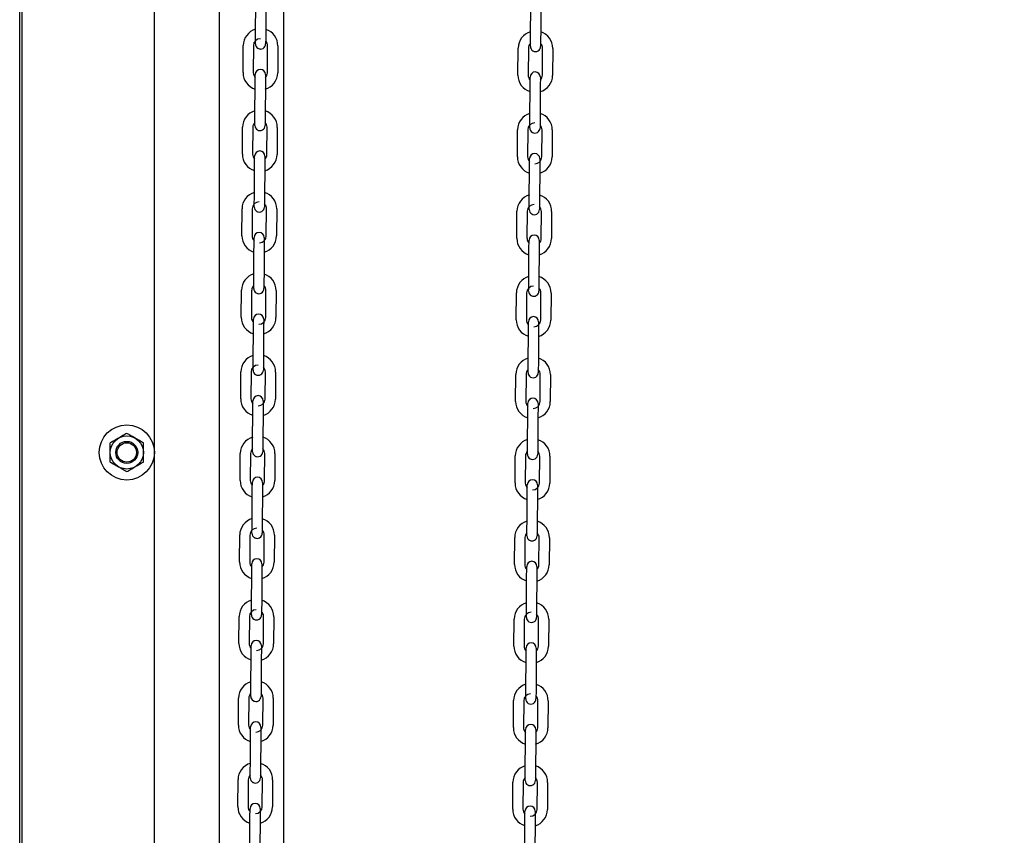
# Model space of a CAD drawing. Header units: inches. Extents: x 170 to 312, y 215 to 248.
# Tile 292 of 656: x 209.906 to 210.667, y 242.638 to 243.268. Entities that reach past the tile are written whole.
import ezdxf

# ---------------------------------------------------------------- set-up
doc = ezdxf.new("R2010")
doc.units = ezdxf.units.IN
doc.header["$LTSCALE"] = 0.25
doc.header["$MEASUREMENT"] = 0
doc.layers.add('ANNOTATIONS', color=1, linetype='Continuous')
doc.layers.add('MOTOR RH', color=7, linetype='Continuous')
doc.styles.add('ARIAL', font='arial.ttf', dxfattribs={"height": 0.09375})
doc.dimstyles.new('STANDARD$0', dxfattribs={"dimtxt": 0.09375, "dimasz": 0.09375, "dimexe": 0.03125, "dimexo": 0.046875, "dimgap": 0.09, "dimtad": 0, "dimtih": 1, "dimtoh": 1, "dimdec": 4, "dimzin": 0, "dimdsep": 46, "dimtxsty": 'ARIAL', "dimcen": 0.09, "dimadec": 0, "dimazin": 0, "dimtfac": 1, "dimtdec": 4, "dimtofl": 0, "dimtmove": 0, "dimatfit": 1, "dimfxl": 1, "dimtolj": 1, "dimtzin": 0, "dimarcsym": 0})

# ---------------------------------------------------------------- blocks, each defined once
blk = doc.blocks.new('*D28')
at = {"layer": 'ANNOTATIONS', "color": 0, "lineweight": -2, "transparency": 16777216}
for p, q in [((209.95299, 244.12505), (211.79896, 244.12505)), ((211.76771, 244.0313), (211.76771, 242.33167)), ((211.76771, 240.19717), (211.76771, 241.89681)), ((211.03718, 240.10342), (211.79896, 240.10342))]:
    blk.add_line(p, q, dxfattribs=at)
at = {"layer": 'ANNOTATIONS', "color": 0, "transparency": 16777216}
for points in [[(211.75208, 244.0313), (211.78333, 244.0313), (211.76771, 244.12505)], [(211.75208, 240.19717), (211.78333, 240.19717), (211.76771, 240.10342)]]:
    blk.add_solid(points, dxfattribs=at)
at = {"layer": 'defpoints', "color": 0, "transparency": 16777216}
for p in [(209.90612, 244.12505), (210.99031, 240.10342), (211.76771, 240.10342)]:
    blk.add_point(p, dxfattribs=at)
at = {"layer": 'ANNOTATIONS', "color": 0, "transparency": 16777216, "insert": (211.76771, 242.11424), "char_height": 0.09375, "attachment_point": 5, "style": 'ARIAL'}
blk.add_mtext('\\A1;OPENING\\PHEIGHT', dxfattribs=at)
blk = doc.blocks.new('*D29')
at = {"layer": 'ANNOTATIONS', "color": 0, "lineweight": -2, "transparency": 16777216}
for p, q in [((209.95299, 244.96103), (212.45395, 244.96103)), ((212.4227, 244.86728), (212.4227, 242.74966)), ((212.4227, 240.19717), (212.4227, 242.3148)), ((211.95753, 240.10342), (212.45395, 240.10342))]:
    blk.add_line(p, q, dxfattribs=at)
at = {"layer": 'ANNOTATIONS', "color": 0, "transparency": 16777216}
for points in [[(212.40707, 244.86728), (212.43832, 244.86728), (212.4227, 244.96103)], [(212.40707, 240.19717), (212.43832, 240.19717), (212.4227, 240.10342)]]:
    blk.add_solid(points, dxfattribs=at)
at = {"layer": 'defpoints', "color": 0, "transparency": 16777216}
for p in [(209.90612, 244.96103), (211.91065, 240.10342), (212.4227, 240.10342)]:
    blk.add_point(p, dxfattribs=at)
at = {"layer": 'ANNOTATIONS', "color": 0, "transparency": 16777216, "insert": (212.4227, 242.53223), "char_height": 0.09375, "attachment_point": 5, "style": 'ARIAL'}
blk.add_mtext('\\A1;TOTAL\\PHEIGHT', dxfattribs=at)

msp = doc.modelspace()

# ---------------------------------------------------------------- linework, layer by layer
at = {"layer": 'MOTOR RH'}
for p, q in [((209.90612, 240.10342), (209.90612, 245.60178)), ((209.90795, 240.1061), (209.90795, 244.91339)), ((210.01014, 240.1061), (210.01014, 244.91339)), ((210.06017, 244.63662), (210.06017, 240.10342)), ((210.1102, 240.1061), (210.1102, 244.29598)), ((210.08827, 243.25826), (210.08842, 243.27913)), ((210.09629, 243.27907), (210.09615, 243.25821)), ((210.30062, 243.25629), (210.30077, 243.27716)), ((210.30864, 243.2771), (210.30849, 243.25624)), ((210.0786, 243.22683), (210.07875, 243.2477)), ((210.08662, 243.24764), (210.08647, 243.22678)), ((210.0975, 243.2267), (210.09764, 243.24757)), ((210.10552, 243.24751), (210.10537, 243.22664)), ((210.29095, 243.22487), (210.2911, 243.24573)), ((210.29897, 243.24568), (210.29882, 243.22481)), ((210.30985, 243.22473), (210.30999, 243.2456)), ((210.31787, 243.24554), (210.31772, 243.22468)), ((210.08783, 243.19526), (210.08797, 243.21613)), ((210.09585, 243.21607), (210.0957, 243.19521)), ((210.30017, 243.1933), (210.30032, 243.21416)), ((210.3082, 243.21411), (210.30805, 243.19324)), ((210.07815, 243.16384), (210.0783, 243.1847)), ((210.08617, 243.18465), (210.08603, 243.16378)), ((210.09705, 243.1637), (210.0972, 243.18457)), ((210.10507, 243.18451), (210.10492, 243.16365)), ((210.2905, 243.16187), (210.29065, 243.18273)), ((210.29852, 243.18268), (210.29838, 243.16181)), ((210.3094, 243.16173), (210.30955, 243.1826)), ((210.31742, 243.18254), (210.31727, 243.16168)), ((210.08738, 243.13227), (210.08753, 243.15313)), ((210.0954, 243.15308), (210.09525, 243.13221)), ((210.29973, 243.1303), (210.29988, 243.15116)), ((210.30775, 243.15111), (210.3076, 243.13024)), ((210.07771, 243.10084), (210.07786, 243.1217)), ((210.08573, 243.12165), (210.08558, 243.10078)), ((210.08731, 243.12302), (210.08731, 243.12304)), ((210.0966, 243.1007), (210.09675, 243.12157)), ((210.10463, 243.12151), (210.10448, 243.10065)), ((210.29006, 243.09887), (210.2902, 243.11974)), ((210.29808, 243.11968), (210.29793, 243.09881)), ((210.30895, 243.09874), (210.3091, 243.1196)), ((210.31698, 243.11955), (210.31683, 243.09868)), ((210.08693, 243.06927), (210.08708, 243.09013)), ((210.09495, 243.09008), (210.09481, 243.06921)), ((210.29928, 243.0673), (210.29943, 243.08817)), ((210.3073, 243.08811), (210.30716, 243.06724)), ((210.07726, 243.03784), (210.07741, 243.0587)), ((210.08528, 243.05865), (210.08513, 243.03778)), ((210.09616, 243.0377), (210.09631, 243.05857)), ((210.10418, 243.05851), (210.10403, 243.03765)), ((210.29922, 243.05805), (210.29922, 243.05807)), ((210.28961, 243.03587), (210.28976, 243.05674)), ((210.29763, 243.05668), (210.29748, 243.03582)), ((210.30851, 243.03574), (210.30866, 243.0566)), ((210.31653, 243.05655), (210.31638, 243.03568)), ((210.08649, 243.00627), (210.08663, 243.02713)), ((210.09451, 243.02708), (210.09436, 243.00621)), ((210.29884, 243.0043), (210.29898, 243.02517)), ((210.30686, 243.02511), (210.30671, 243.00425)), ((210.07681, 242.97484), (210.07696, 242.99571)), ((210.08484, 242.99565), (210.08469, 242.97478)), ((210.09571, 242.97471), (210.09586, 242.99557)), ((210.10373, 242.99552), (210.10359, 242.97465)), ((210.28916, 242.97287), (210.28931, 242.99374)), ((210.29719, 242.99368), (210.29704, 242.97282)), ((210.30806, 242.97274), (210.30821, 242.9936)), ((210.31608, 242.99355), (210.31594, 242.97268)), ((210.08604, 242.94327), (210.08619, 242.96414)), ((210.09406, 242.96408), (210.09391, 242.94321)), ((210.29839, 242.9413), (210.29854, 242.96217)), ((210.30641, 242.96211), (210.30626, 242.94125)), ((210.07637, 242.91184), (210.07652, 242.93271)), ((210.08439, 242.93265), (210.08424, 242.91179)), ((210.09527, 242.91171), (210.09541, 242.93257)), ((210.10329, 242.93252), (210.10314, 242.91165)), ((210.28872, 242.90987), (210.28887, 242.93074)), ((210.29674, 242.93068), (210.29659, 242.90982)), ((210.30762, 242.90974), (210.30776, 242.93061)), ((210.31564, 242.93055), (210.31549, 242.90968)), ((210.08559, 242.88027), (210.08574, 242.90114)), ((210.09362, 242.90108), (210.09347, 242.88022)), ((210.29794, 242.8783), (210.29809, 242.89917)), ((210.30597, 242.89911), (210.30582, 242.87825)), ((210.07592, 242.84884), (210.07607, 242.86971)), ((210.08394, 242.86965), (210.0838, 242.84879)), ((210.09482, 242.84871), (210.09497, 242.86958)), ((210.10284, 242.86952), (210.10269, 242.84865)), ((210.28827, 242.84688), (210.28842, 242.86774)), ((210.29629, 242.86769), (210.29615, 242.84682)), ((210.30717, 242.84674), (210.30732, 242.86761)), ((210.31519, 242.86755), (210.31504, 242.84669)), ((210.08535, 242.845), (210.08536, 242.84739)), ((210.08515, 242.81727), (210.0853, 242.83814)), ((210.09317, 242.83808), (210.09302, 242.81722)), ((210.2975, 242.81531), (210.29765, 242.83617)), ((210.30552, 242.83612), (210.30537, 242.81525)), ((210.07548, 242.78585), (210.07562, 242.80671)), ((210.0835, 242.80666), (210.08335, 242.78579)), ((210.09437, 242.78571), (210.09452, 242.80658)), ((210.1024, 242.80652), (210.10225, 242.78566)), ((210.28783, 242.78388), (210.28797, 242.80474)), ((210.29585, 242.80469), (210.2957, 242.78382)), ((210.30672, 242.78374), (210.30687, 242.80461)), ((210.31475, 242.80455), (210.3146, 242.78369)), ((210.0847, 242.75428), (210.08485, 242.77514)), ((210.09272, 242.77508), (210.09258, 242.75422)), ((210.29705, 242.75231), (210.2972, 242.77317)), ((210.30507, 242.77312), (210.30493, 242.75225)), ((210.07503, 242.72285), (210.07518, 242.74371)), ((210.08305, 242.74366), (210.0829, 242.72279)), ((210.09393, 242.72271), (210.09408, 242.74358)), ((210.10195, 242.74352), (210.1018, 242.72266)), ((210.28738, 242.72088), (210.28753, 242.74174)), ((210.2954, 242.74169), (210.29525, 242.72082)), ((210.29699, 242.74306), (210.29699, 242.74308)), ((210.30628, 242.72075), (210.30643, 242.74161)), ((210.3143, 242.74155), (210.31415, 242.72069)), ((210.08426, 242.69128), (210.0844, 242.71214)), ((210.09228, 242.71209), (210.09213, 242.69122)), ((210.29661, 242.68931), (210.29675, 242.71017)), ((210.30463, 242.71012), (210.30448, 242.68925)), ((210.07458, 242.65985), (210.07473, 242.68071)), ((210.08261, 242.68066), (210.08246, 242.65979)), ((210.09348, 242.65971), (210.09363, 242.68058)), ((210.1015, 242.68052), (210.10136, 242.65966)), ((210.28693, 242.65788), (210.28708, 242.67875)), ((210.29496, 242.67869), (210.29481, 242.65782)), ((210.30583, 242.65775), (210.30598, 242.67861)), ((210.31385, 242.67856), (210.3137, 242.65769)), ((210.08381, 242.62828), (210.08396, 242.64914)), ((210.09183, 242.64909), (210.09168, 242.62822)), ((210.29616, 242.62631), (210.29631, 242.64718)), ((210.30418, 242.64712), (210.30403, 242.62625))]:
    msp.add_line(p, q, dxfattribs=at)
at = {"layer": 'MOTOR RH', "flags": 128}
for points in [[(210.08821, 243.24901), (210.08821, 243.24919), (210.08821, 243.24972), (210.08822, 243.25057), (210.08822, 243.25172), (210.08823, 243.25312), (210.08825, 243.25472), (210.08826, 243.25646), (210.08827, 243.25826)], [(210.09615, 243.25821), (210.09613, 243.2564), (210.09612, 243.25467), (210.09611, 243.25307), (210.0961, 243.25166), (210.09609, 243.25051)], [(210.30057, 243.2486), (210.30057, 243.24975), (210.30058, 243.25115), (210.3006, 243.25275), (210.30061, 243.25449), (210.30062, 243.25629)], [(210.30849, 243.25624), (210.30848, 243.25443), (210.30847, 243.2527), (210.30846, 243.2511), (210.30845, 243.2497), (210.30844, 243.24855)], [(210.0961, 243.25135), (210.09609, 243.25051), (210.09608, 243.24966), (210.09608, 243.24913), (210.09608, 243.24899)], [(210.09608, 243.24913), (210.09608, 243.24895)], [(210.30056, 243.24705), (210.30056, 243.24722), (210.30056, 243.24775), (210.30057, 243.2486), (210.30057, 243.24944)], [(210.30845, 243.24939), (210.30844, 243.24855), (210.30843, 243.24769), (210.30843, 243.24716), (210.30843, 243.24702)], [(210.0901, 243.24562), (210.09061, 243.24536), (210.09211, 243.24505)], [(210.30056, 243.24704), (210.30056, 243.24722)], [(210.30843, 243.24716), (210.30843, 243.24699)], [(210.08802, 243.22299), (210.08803, 243.22382), (210.08803, 243.22468), (210.08804, 243.2252), (210.08804, 243.22538)], [(210.09591, 243.22533), (210.09591, 243.22515), (210.09591, 243.22462), (210.0959, 243.22377), (210.0959, 243.22294)], [(210.08797, 243.21613), (210.08799, 243.21793), (210.088, 243.21967), (210.08801, 243.22127), (210.08802, 243.22267), (210.08803, 243.22382)], [(210.0959, 243.22377), (210.09589, 243.22262), (210.09588, 243.22121), (210.09587, 243.21961), (210.09586, 243.21788), (210.09585, 243.21607)], [(210.30032, 243.21416), (210.30034, 243.21597), (210.30035, 243.2177), (210.30036, 243.2193), (210.30037, 243.2207), (210.30038, 243.22185)], [(210.30037, 243.22102), (210.30038, 243.22185), (210.30038, 243.22271), (210.30039, 243.22324), (210.30039, 243.22341)], [(210.30039, 243.22324), (210.30039, 243.22341)], [(210.30825, 243.2218), (210.30824, 243.22065), (210.30823, 243.21925), (210.30822, 243.21765), (210.30821, 243.21591), (210.3082, 243.21411)], [(210.30826, 243.22336), (210.30826, 243.22318), (210.30826, 243.22265), (210.30825, 243.2218), (210.30825, 243.22097)], [(210.08777, 243.18757), (210.08778, 243.18872), (210.08779, 243.19012), (210.0878, 243.19172), (210.08781, 243.19346), (210.08783, 243.19526)], [(210.0957, 243.19521), (210.09569, 243.1934), (210.09567, 243.19167), (210.09566, 243.19007), (210.09565, 243.18867), (210.09564, 243.18752)], [(210.08776, 243.18601), (210.08776, 243.18619), (210.08776, 243.18672), (210.08777, 243.18757), (210.08778, 243.18841)], [(210.09565, 243.18835), (210.09564, 243.18752), (210.09564, 243.18666), (210.09563, 243.18613), (210.09563, 243.18599)], [(210.30011, 243.18404), (210.30011, 243.18422), (210.30011, 243.18475), (210.30012, 243.1856), (210.30013, 243.18675), (210.30014, 243.18816), (210.30015, 243.18976), (210.30016, 243.19149), (210.30017, 243.1933)], [(210.30805, 243.19324), (210.30804, 243.19144), (210.30802, 243.1897), (210.30801, 243.1881), (210.308, 243.1867), (210.30799, 243.18555)], [(210.08966, 243.18262), (210.09016, 243.18236), (210.09167, 243.18205)], [(210.09563, 243.18613), (210.09563, 243.18596)], [(210.308, 243.18639), (210.30799, 243.18555), (210.30799, 243.18469), (210.30798, 243.18417), (210.30798, 243.18402)], [(210.30798, 243.18417), (210.30798, 243.18399)], [(210.08753, 243.15313), (210.08754, 243.15494), (210.08755, 243.15667), (210.08756, 243.15827), (210.08757, 243.15967), (210.08758, 243.16082)], [(210.08758, 243.15999), (210.08758, 243.16082), (210.08759, 243.16168), (210.08759, 243.16221), (210.08759, 243.16238)], [(210.09546, 243.16077), (210.09545, 243.15962), (210.09544, 243.15822), (210.09543, 243.15662), (210.09541, 243.15488), (210.0954, 243.15308)], [(210.09547, 243.16233), (210.09547, 243.16215), (210.09546, 243.16162), (210.09546, 243.16077), (210.09545, 243.15994)], [(210.29988, 243.15116), (210.29989, 243.15297), (210.2999, 243.1547), (210.29991, 243.1563), (210.29992, 243.15771), (210.29993, 243.15886)], [(210.29993, 243.15802), (210.29993, 243.15886), (210.29994, 243.15971), (210.29994, 243.16024), (210.29994, 243.16042)], [(210.30782, 243.16036), (210.30781, 243.16018), (210.30781, 243.15966), (210.30781, 243.1588), (210.3078, 243.15765), (210.30779, 243.15625), (210.30778, 243.15465), (210.30776, 243.15291), (210.30775, 243.15111)], [(210.08731, 243.12301), (210.08731, 243.12319), (210.08732, 243.12372), (210.08732, 243.12457), (210.08733, 243.12572), (210.08734, 243.12713), (210.08735, 243.12873), (210.08737, 243.13046), (210.08738, 243.13227)], [(210.09525, 243.13221), (210.09524, 243.13041), (210.09523, 243.12867), (210.09522, 243.12707), (210.09521, 243.12567), (210.0952, 243.12452)], [(210.29966, 243.12105), (210.29966, 243.12122), (210.29967, 243.12175), (210.29967, 243.12261), (210.29968, 243.12376), (210.29969, 243.12516), (210.2997, 243.12676), (210.29972, 243.12849), (210.29973, 243.1303)], [(210.3076, 243.13024), (210.30759, 243.12844), (210.30758, 243.1267), (210.30757, 243.1251), (210.30756, 243.1237), (210.30755, 243.12255)], [(210.08921, 243.11962), (210.08972, 243.11936), (210.09122, 243.11905)], [(210.0952, 243.12536), (210.0952, 243.12452), (210.09519, 243.12366), (210.09519, 243.12314), (210.09519, 243.12299)], [(210.09519, 243.12314), (210.09519, 243.12296)], [(210.30755, 243.12339), (210.30755, 243.12255), (210.30754, 243.12169), (210.30754, 243.12117), (210.30754, 243.12099)], [(210.08708, 243.09013), (210.08709, 243.09194), (210.08711, 243.09367), (210.08712, 243.09527), (210.08713, 243.09667), (210.08714, 243.09783)], [(210.08713, 243.09699), (210.08714, 243.09783), (210.08714, 243.09868), (210.08715, 243.09921), (210.08715, 243.09938)], [(210.08715, 243.09921), (210.08715, 243.09938)], [(210.09502, 243.09933), (210.09502, 243.09915), (210.09502, 243.09862), (210.09501, 243.09777), (210.095, 243.09662), (210.09499, 243.09522), (210.09498, 243.09362), (210.09497, 243.09188), (210.09495, 243.09008)], [(210.29943, 243.08817), (210.29944, 243.08997), (210.29946, 243.09171), (210.29947, 243.09331), (210.29948, 243.09471), (210.29949, 243.09586)], [(210.29948, 243.09503), (210.29949, 243.09586), (210.29949, 243.09671), (210.29949, 243.09724), (210.2995, 243.09742)], [(210.30736, 243.0958), (210.30735, 243.09465), (210.30734, 243.09325), (210.30733, 243.09165), (210.30732, 243.08991), (210.3073, 243.08811)], [(210.30737, 243.09736), (210.30737, 243.09718), (210.30737, 243.09666), (210.30736, 243.0958), (210.30735, 243.09497)], [(210.08688, 243.06157), (210.08689, 243.06273), (210.0869, 243.06413), (210.08691, 243.06573), (210.08692, 243.06746), (210.08693, 243.06927)], [(210.09481, 243.06921), (210.09479, 243.06741), (210.09478, 243.06567), (210.09477, 243.06407), (210.09476, 243.06267), (210.09475, 243.06152)], [(210.29922, 243.05805), (210.29922, 243.05823), (210.29922, 243.05875), (210.29923, 243.05961), (210.29924, 243.06076), (210.29925, 243.06216), (210.29926, 243.06376), (210.29927, 243.06549), (210.29928, 243.0673)], [(210.30716, 243.06724), (210.30714, 243.06544), (210.30713, 243.0637), (210.30712, 243.0621), (210.30711, 243.0607), (210.3071, 243.05955)], [(210.08687, 243.06002), (210.08687, 243.06019), (210.08687, 243.06072), (210.08688, 243.06157), (210.08688, 243.06241)], [(210.09476, 243.06236), (210.09475, 243.06152), (210.09475, 243.06066), (210.09474, 243.06014), (210.09474, 243.05996)], [(210.30711, 243.06039), (210.3071, 243.05955), (210.3071, 243.0587), (210.30709, 243.05817), (210.30709, 243.05803)], [(210.30709, 243.05817), (210.30709, 243.05799)], [(210.08877, 243.05662), (210.08927, 243.05636), (210.09078, 243.05605)], [(210.08668, 243.03399), (210.08669, 243.03483), (210.0867, 243.03568), (210.0867, 243.03621), (210.0867, 243.03638)], [(210.0867, 243.03621), (210.0867, 243.03639)], [(210.09457, 243.03633), (210.09457, 243.03615), (210.09457, 243.03563), (210.09456, 243.03477), (210.09456, 243.03362), (210.09455, 243.03222), (210.09453, 243.03062), (210.09452, 243.02888), (210.09451, 243.02708)], [(210.08663, 243.02713), (210.08665, 243.02894), (210.08666, 243.03068), (210.08667, 243.03227), (210.08668, 243.03368), (210.08669, 243.03483)], [(210.29898, 243.02517), (210.299, 243.02697), (210.29901, 243.02871), (210.29902, 243.03031), (210.29903, 243.03171), (210.29904, 243.03286)], [(210.29903, 243.03203), (210.29904, 243.03286), (210.29905, 243.03371), (210.29905, 243.03424), (210.29905, 243.03442)], [(210.30692, 243.03436), (210.30692, 243.03418), (210.30692, 243.03366), (210.30691, 243.0328), (210.3069, 243.03165), (210.30689, 243.03025), (210.30688, 243.02865), (210.30687, 243.02692), (210.30686, 243.02511)], [(210.08642, 242.99702), (210.08642, 242.99719), (210.08643, 242.99772), (210.08643, 242.99858), (210.08644, 242.99973), (210.08645, 243.00113), (210.08646, 243.00273), (210.08647, 243.00446), (210.08649, 243.00627)], [(210.09436, 243.00621), (210.09435, 243.00441), (210.09434, 243.00267), (210.09432, 243.00107), (210.09431, 242.99967), (210.09431, 242.99852)], [(210.09431, 242.99936), (210.09431, 242.99852), (210.0943, 242.99767), (210.0943, 242.99714), (210.0943, 242.99696)], [(210.29877, 242.99505), (210.29877, 242.99523), (210.29878, 242.99575), (210.29878, 242.99661), (210.29879, 242.99745)], [(210.29878, 242.99661), (210.29879, 242.99776), (210.2988, 242.99916), (210.29881, 243.00076), (210.29882, 243.0025), (210.29884, 243.0043)], [(210.30666, 242.99739), (210.30666, 242.99655), (210.30665, 242.9957), (210.30665, 242.99517), (210.30664, 242.99503)], [(210.30671, 243.00425), (210.3067, 243.00244), (210.30669, 243.0007), (210.30667, 242.99911), (210.30666, 242.9977), (210.30666, 242.99655)], [(210.08832, 242.99362), (210.08883, 242.99336), (210.09033, 242.99305)], [(210.30665, 242.99517), (210.30664, 242.99499)], [(210.08619, 242.96414), (210.0862, 242.96594), (210.08621, 242.96768), (210.08623, 242.96928), (210.08624, 242.97068), (210.08624, 242.97183)], [(210.08624, 242.971), (210.08624, 242.97183), (210.08625, 242.97268), (210.08625, 242.97321), (210.08625, 242.97339)], [(210.09413, 242.97333), (210.09413, 242.97315), (210.09412, 242.97263), (210.09412, 242.97177), (210.09411, 242.97062), (210.0941, 242.96922), (210.09409, 242.96762), (210.09408, 242.96589), (210.09406, 242.96408)], [(210.29854, 242.96217), (210.29855, 242.96397), (210.29856, 242.96571), (210.29857, 242.96731), (210.29858, 242.96871), (210.29859, 242.96986)], [(210.29859, 242.96903), (210.29859, 242.96986), (210.2986, 242.97072), (210.2986, 242.97124), (210.2986, 242.97141)], [(210.2986, 242.97124), (210.2986, 242.97142)], [(210.30648, 242.97136), (210.30648, 242.97119), (210.30647, 242.97066), (210.30647, 242.9698), (210.30646, 242.96865), (210.30645, 242.96725), (210.30644, 242.96565), (210.30643, 242.96392), (210.30641, 242.96211)], [(210.08598, 242.93402), (210.08598, 242.9342), (210.08598, 242.93472), (210.08599, 242.93558), (210.08599, 242.93673), (210.086, 242.93813), (210.08602, 242.93973), (210.08603, 242.94147), (210.08604, 242.94327)], [(210.09387, 242.93636), (210.09386, 242.93552), (210.09385, 242.93467), (210.09385, 242.93414), (210.09385, 242.93396)], [(210.09391, 242.94321), (210.0939, 242.94141), (210.09389, 242.93967), (210.09388, 242.93807), (210.09387, 242.93667), (210.09386, 242.93552)], [(210.29834, 242.93361), (210.29834, 242.93476), (210.29835, 242.93616), (210.29837, 242.93776), (210.29838, 242.9395), (210.29839, 242.9413)], [(210.30626, 242.94125), (210.30625, 242.93944), (210.30624, 242.93771), (210.30623, 242.93611), (210.30622, 242.9347), (210.30621, 242.93355)], [(210.08787, 242.93062), (210.08838, 242.93036), (210.08988, 242.93005)], [(210.29832, 242.93206), (210.29833, 242.93223), (210.29833, 242.93276), (210.29834, 242.93361), (210.29834, 242.93445)], [(210.29832, 242.93205), (210.29833, 242.93223)], [(210.30622, 242.93439), (210.30621, 242.93355), (210.3062, 242.9327), (210.3062, 242.93217), (210.3062, 242.93203)], [(210.3062, 242.93217), (210.3062, 242.932)], [(210.08574, 242.90114), (210.08576, 242.90294), (210.08577, 242.90468), (210.08578, 242.90628), (210.08579, 242.90768), (210.0858, 242.90883)], [(210.08579, 242.908), (210.0858, 242.90883), (210.0858, 242.90969), (210.08581, 242.91021), (210.08581, 242.91038)], [(210.08581, 242.91021), (210.08581, 242.91039)], [(210.09367, 242.90877), (210.09366, 242.90762), (210.09365, 242.90622), (210.09364, 242.90462), (210.09363, 242.90289), (210.09362, 242.90108)], [(210.09368, 242.91033), (210.09368, 242.91016), (210.09368, 242.90963), (210.09367, 242.90877), (210.09367, 242.90794)], [(210.29809, 242.89917), (210.29811, 242.90098), (210.29812, 242.90271), (210.29813, 242.90431), (210.29814, 242.90571), (210.29815, 242.90686)], [(210.29814, 242.90603), (210.29815, 242.90686), (210.29815, 242.90772), (210.29816, 242.90824), (210.29816, 242.90842)], [(210.30603, 242.90837), (210.30603, 242.90819), (210.30603, 242.90766), (210.30602, 242.90681), (210.30601, 242.90566), (210.306, 242.90425), (210.30599, 242.90265), (210.30598, 242.90092), (210.30597, 242.89911)], [(210.08553, 242.87102), (210.08553, 242.8712), (210.08553, 242.87172), (210.08554, 242.87258), (210.08555, 242.87373), (210.08556, 242.87513), (210.08557, 242.87673), (210.08558, 242.87847), (210.08559, 242.88027)], [(210.09347, 242.88022), (210.09346, 242.87841), (210.09344, 242.87668), (210.09343, 242.87508), (210.09342, 242.87367), (210.09341, 242.87252)], [(210.29789, 242.87061), (210.2979, 242.87176), (210.29791, 242.87316), (210.29792, 242.87476), (210.29793, 242.8765), (210.29794, 242.8783)], [(210.30582, 242.87825), (210.30581, 242.87644), (210.30579, 242.87471), (210.30578, 242.87311), (210.30577, 242.87171), (210.30576, 242.87056)], [(210.08743, 242.86762), (210.08793, 242.86737), (210.08944, 242.86706)], [(210.09342, 242.87336), (210.09341, 242.87252), (210.09341, 242.87167), (210.0934, 242.87114), (210.0934, 242.87096)], [(210.29788, 242.86906), (210.29788, 242.86923), (210.29788, 242.86976), (210.29789, 242.87061), (210.2979, 242.87145)], [(210.29788, 242.86905), (210.29788, 242.86923)], [(210.30577, 242.87139), (210.30576, 242.87056), (210.30576, 242.8697), (210.30575, 242.86917), (210.30575, 242.86903)], [(210.30575, 242.86917), (210.30575, 242.869)], [(210.0853, 242.83814), (210.08531, 242.83994), (210.08532, 242.84168), (210.08533, 242.84328), (210.08534, 242.84468), (210.08535, 242.84583), (210.08536, 242.84669), (210.08536, 242.84721), (210.08536, 242.84739)], [(210.09323, 242.84578), (210.09322, 242.84463), (210.09321, 242.84322), (210.0932, 242.84162), (210.09318, 242.83989), (210.09317, 242.83808)], [(210.09324, 242.84734), (210.09323, 242.84716), (210.09323, 242.84663), (210.09323, 242.84578), (210.09322, 242.84495)], [(210.29769, 242.84303), (210.2977, 242.84386), (210.29771, 242.84472), (210.29771, 242.84525), (210.29771, 242.84542)], [(210.29771, 242.84525), (210.29771, 242.84542)], [(210.30559, 242.84537), (210.30558, 242.84519), (210.30558, 242.84466), (210.30557, 242.84381), (210.30557, 242.84298)], [(210.29765, 242.83617), (210.29766, 242.83798), (210.29767, 242.83971), (210.29768, 242.84131), (210.29769, 242.84271), (210.2977, 242.84386)], [(210.30557, 242.84381), (210.30557, 242.84266), (210.30556, 242.84126), (210.30555, 242.83966), (210.30553, 242.83792), (210.30552, 242.83612)], [(210.08508, 242.80802), (210.08508, 242.8082), (210.08509, 242.80873), (210.08509, 242.80958), (210.0851, 242.81073), (210.08511, 242.81213), (210.08512, 242.81373), (210.08514, 242.81547), (210.08515, 242.81727)], [(210.09302, 242.81722), (210.09301, 242.81541), (210.093, 242.81368), (210.09299, 242.81208), (210.09298, 242.81068), (210.09297, 242.80953)], [(210.29743, 242.80605), (210.29743, 242.80623), (210.29744, 242.80676), (210.29744, 242.80761), (210.29745, 242.80876), (210.29746, 242.81017), (210.29747, 242.81177), (210.29749, 242.8135), (210.2975, 242.81531)], [(210.30537, 242.81525), (210.30536, 242.81344), (210.30535, 242.81171), (210.30534, 242.81011), (210.30533, 242.80871), (210.30532, 242.80756)], [(210.09297, 242.81036), (210.09297, 242.80953), (210.09296, 242.80867), (210.09296, 242.80814), (210.09296, 242.808)], [(210.09296, 242.80814), (210.09296, 242.80797)], [(210.30532, 242.8084), (210.30532, 242.80756), (210.30531, 242.8067), (210.30531, 242.80618), (210.30531, 242.806)], [(210.08698, 242.80463), (210.08749, 242.80437), (210.08899, 242.80406)], [(210.0849, 242.782), (210.08491, 242.78283), (210.08491, 242.78369), (210.08492, 242.78421), (210.08492, 242.78438)], [(210.08492, 242.78421), (210.08492, 242.78439)], [(210.09279, 242.78434), (210.09279, 242.78416), (210.09279, 242.78363), (210.09278, 242.78278), (210.09277, 242.78163), (210.09276, 242.78022), (210.09275, 242.77863), (210.09274, 242.77689), (210.09272, 242.77508)], [(210.08485, 242.77514), (210.08486, 242.77695), (210.08488, 242.77868), (210.08489, 242.78028), (210.0849, 242.78168), (210.08491, 242.78283)], [(210.2972, 242.77317), (210.29721, 242.77498), (210.29723, 242.77671), (210.29724, 242.77831), (210.29725, 242.77972), (210.29725, 242.78087)], [(210.29725, 242.78003), (210.29725, 242.78087), (210.29726, 242.78172), (210.29726, 242.78225), (210.29727, 242.78242)], [(210.30513, 242.78081), (210.30512, 242.77966), (210.30511, 242.77826), (210.3051, 242.77666), (210.30509, 242.77492), (210.30507, 242.77312)], [(210.30514, 242.78237), (210.30514, 242.78219), (210.30513, 242.78166), (210.30513, 242.78081), (210.30512, 242.77998)], [(210.08465, 242.74658), (210.08466, 242.74773), (210.08467, 242.74914), (210.08468, 242.75073), (210.08469, 242.75247), (210.0847, 242.75428)], [(210.09258, 242.75422), (210.09256, 242.75241), (210.09255, 242.75068), (210.09254, 242.74908), (210.09253, 242.74768), (210.09252, 242.74653)], [(210.08464, 242.74502), (210.08464, 242.7452), (210.08464, 242.74573), (210.08465, 242.74658), (210.08465, 242.74742)], [(210.09253, 242.74737), (210.09252, 242.74653), (210.09252, 242.74567), (210.09251, 242.74515), (210.09251, 242.745)], [(210.29699, 242.74306), (210.29699, 242.74323), (210.29699, 242.74376), (210.297, 242.74461), (210.29701, 242.74577), (210.29702, 242.74717), (210.29703, 242.74877), (210.29704, 242.7505), (210.29705, 242.75231)], [(210.30493, 242.75225), (210.30491, 242.75045), (210.3049, 242.74871), (210.30489, 242.74711), (210.30488, 242.74571), (210.30487, 242.74456)], [(210.08653, 242.74163), (210.08704, 242.74137), (210.08855, 242.74106)], [(210.09251, 242.74515), (210.09251, 242.74497)], [(210.30488, 242.7454), (210.30487, 242.74456), (210.30487, 242.7437), (210.30486, 242.74318), (210.30486, 242.743)], [(210.0844, 242.71214), (210.08442, 242.71395), (210.08443, 242.71568), (210.08444, 242.71728), (210.08445, 242.71868), (210.08446, 242.71984)], [(210.08445, 242.719), (210.08446, 242.71984), (210.08447, 242.72069), (210.08447, 242.72122), (210.08447, 242.72139)], [(210.09234, 242.72134), (210.09234, 242.72116), (210.09234, 242.72063), (210.09233, 242.71978), (210.09232, 242.71863), (210.09231, 242.71723), (210.0923, 242.71563), (210.09229, 242.71389), (210.09228, 242.71209)], [(210.29675, 242.71017), (210.29677, 242.71198), (210.29678, 242.71372), (210.29679, 242.71531), (210.2968, 242.71672), (210.29681, 242.71787)], [(210.2968, 242.71704), (210.29681, 242.71787), (210.29681, 242.71872), (210.29682, 242.71925), (210.29682, 242.71942)], [(210.29682, 242.71925), (210.29682, 242.71943)], [(210.30468, 242.71781), (210.30467, 242.71666), (210.30466, 242.71526), (210.30465, 242.71366), (210.30464, 242.71192), (210.30463, 242.71012)], [(210.30469, 242.71937), (210.30469, 242.71919), (210.30469, 242.71867), (210.30468, 242.71781), (210.30468, 242.71698)], [(210.0842, 242.68358), (210.08421, 242.68474), (210.08422, 242.68614), (210.08423, 242.68774), (210.08424, 242.68947), (210.08426, 242.69128)], [(210.09213, 242.69122), (210.09212, 242.68942), (210.09211, 242.68768), (210.09209, 242.68608), (210.09208, 242.68468), (210.09208, 242.68353)], [(210.29655, 242.68162), (210.29656, 242.68277), (210.29657, 242.68417), (210.29658, 242.68577), (210.29659, 242.6875), (210.29661, 242.68931)], [(210.30448, 242.68925), (210.30447, 242.68745), (210.30445, 242.68571), (210.30444, 242.68411), (210.30443, 242.68271), (210.30443, 242.68156)], [(210.08419, 242.68203), (210.08419, 242.6822), (210.0842, 242.68273), (210.0842, 242.68358), (210.08421, 242.68442)], [(210.08609, 242.67863), (210.0866, 242.67837), (210.0881, 242.67806)], [(210.09208, 242.68437), (210.09208, 242.68353), (210.09207, 242.68267), (210.09207, 242.68215), (210.09206, 242.682)], [(210.09207, 242.68215), (210.09206, 242.68197)], [(210.29654, 242.68006), (210.29654, 242.68024), (210.29655, 242.68076), (210.29655, 242.68162), (210.29656, 242.68246)], [(210.30443, 242.6824), (210.30443, 242.68156), (210.30442, 242.68071), (210.30442, 242.68018), (210.30441, 242.68)], [(210.08396, 242.64914), (210.08397, 242.65095), (210.08398, 242.65268), (210.08399, 242.65428), (210.084, 242.65569), (210.08401, 242.65684)], [(210.08401, 242.656), (210.08401, 242.65684), (210.08402, 242.65769), (210.08402, 242.65822), (210.08402, 242.65839)], [(210.08402, 242.65822), (210.08402, 242.6584)], [(210.0919, 242.65834), (210.0919, 242.65816), (210.09189, 242.65764), (210.09189, 242.65678), (210.09188, 242.65563), (210.09187, 242.65423), (210.09186, 242.65263), (210.09185, 242.65089), (210.09183, 242.64909)], [(210.29631, 242.64718), (210.29632, 242.64898), (210.29633, 242.65072), (210.29634, 242.65232), (210.29635, 242.65372), (210.29636, 242.65487)], [(210.29636, 242.65404), (210.29636, 242.65487), (210.29637, 242.65572), (210.29637, 242.65625), (210.29637, 242.65643)], [(210.30425, 242.65637), (210.30425, 242.65619), (210.30424, 242.65567), (210.30424, 242.65481), (210.30423, 242.65366), (210.30422, 242.65226), (210.30421, 242.65066), (210.30419, 242.64893), (210.30418, 242.64712)]]:
    msp.add_lwpolyline(points, dxfattribs=at)
at = {"layer": 'MOTOR RH'}
for radius in [0.02129, 0.01277, 0.00852, 0.0075]:
    msp.add_circle((209.98885, 242.93341), radius, dxfattribs=at)
for centre, radius, start, end in [((210.09194, 243.24761), 0.01319, 106.06756, 179.59345), ((210.09233, 243.2476), 0.01319, 359.59345, 73.11934), ((210.30429, 243.24564), 0.01319, 106.06756, 179.59345), ((210.30468, 243.24564), 0.01319, 359.59345, 73.11934), ((210.09194, 243.24761), 0.00531, 89.59345, 179.59345), ((210.09214, 243.24898), 0.00394, 179.59345, 359.59347), ((210.09233, 243.2476), 0.00531, 359.59345, 44.868), ((210.30429, 243.24564), 0.00531, 134.31752, 179.59345), ((210.30468, 243.24564), 0.00531, 359.59345, 44.86854), ((210.30449, 243.24702), 0.00394, 179.59345, 359.59347), ((210.09179, 243.22674), 0.01319, 179.59345, 253.12364), ((210.09179, 243.22674), 0.00531, 179.59345, 224.88293), ((210.09198, 243.22535), 0.00394, 359.59345, 179.59343), ((210.09218, 243.22674), 0.01319, 286.07186, 359.59345), ((210.09218, 243.22674), 0.00531, 314.33371, 359.59345), ((210.30433, 243.22339), 0.00394, 359.59345, 179.59343), ((210.30414, 243.22477), 0.01319, 179.59345, 253.12364), ((210.30414, 243.22477), 0.00531, 179.59345, 224.88293), ((210.30453, 243.22477), 0.01319, 286.07186, 359.59345), ((210.30453, 243.22477), 0.00531, 314.33331, 359.59345), ((210.09149, 243.18461), 0.01319, 106.06756, 179.59345), ((210.09188, 243.18461), 0.01319, 359.59345, 73.11934), ((210.30384, 243.18264), 0.01319, 106.06756, 179.59345), ((210.30423, 243.18264), 0.01319, 359.59345, 73.11934), ((210.09149, 243.18461), 0.00531, 134.31755, 179.59345), ((210.09188, 243.18461), 0.00531, 359.59345, 44.86751), ((210.30384, 243.18264), 0.00531, 89.59345, 179.59345), ((210.0917, 243.18598), 0.00394, 179.59345, 359.59347), ((210.30405, 243.18402), 0.00394, 179.59345, 359.59347), ((210.30423, 243.18264), 0.00531, 359.59345, 44.86752), ((210.09153, 243.16236), 0.00394, 359.59345, 179.59343), ((210.30388, 243.16039), 0.00394, 359.59345, 179.59343), ((210.09134, 243.16374), 0.01319, 179.59345, 253.12364), ((210.09134, 243.16374), 0.00531, 179.59345, 224.88355), ((210.09174, 243.16374), 0.01319, 286.07186, 359.59345), ((210.09174, 243.16374), 0.00531, 314.33302, 359.59345), ((210.30369, 243.16177), 0.01319, 179.59345, 253.12364), ((210.30369, 243.16177), 0.00531, 179.59345, 224.88322), ((210.30408, 243.16177), 0.00531, 269.59345, 359.59345), ((210.30408, 243.16177), 0.01319, 286.07186, 359.59345), ((210.09104, 243.12161), 0.01319, 106.06756, 179.59345), ((210.09144, 243.12161), 0.01319, 359.59345, 73.11934), ((210.09104, 243.12161), 0.00531, 89.59345, 179.59345), ((210.30339, 243.11964), 0.01319, 106.06756, 179.59345), ((210.30379, 243.11964), 0.01319, 359.59345, 73.11934), ((210.09125, 243.12299), 0.00394, 179.59345, 359.59347), ((210.09144, 243.12161), 0.00531, 359.59345, 44.86854), ((210.30339, 243.11964), 0.00531, 89.59345, 179.59345), ((210.3036, 243.12102), 0.00394, 179.59345, 359.59347), ((210.30379, 243.11964), 0.00531, 359.59345, 44.86854), ((210.0909, 243.10074), 0.01319, 179.59345, 253.12364), ((210.0909, 243.10074), 0.00531, 179.59345, 224.88293), ((210.09108, 243.09936), 0.00394, 359.59345, 179.59343), ((210.09129, 243.10074), 0.00531, 269.59345, 359.59345), ((210.09129, 243.10074), 0.01319, 286.07186, 359.59345), ((210.30325, 243.09878), 0.01319, 179.59345, 253.12364), ((210.30325, 243.09878), 0.00531, 179.59345, 224.88293), ((210.30343, 243.09739), 0.00394, 359.59345, 179.59343), ((210.30364, 243.09877), 0.01319, 286.07186, 359.59345), ((210.30364, 243.09877), 0.00531, 314.33339, 359.59345), ((210.0906, 243.05861), 0.01319, 106.06756, 179.59345), ((210.09099, 243.05861), 0.01319, 359.59345, 73.11934), ((210.30295, 243.05664), 0.01319, 106.06756, 179.59345), ((210.30334, 243.05664), 0.01319, 359.59345, 73.11934), ((210.0906, 243.05861), 0.00531, 134.31779, 179.59345), ((210.0908, 243.05999), 0.00394, 179.59345, 359.59347), ((210.09099, 243.05861), 0.00531, 359.59345, 44.86783), ((210.30295, 243.05664), 0.00531, 89.59345, 179.59345), ((210.30315, 243.05802), 0.00394, 179.59345, 359.59347), ((210.30334, 243.05664), 0.00531, 359.59345, 44.86821), ((210.09045, 243.03775), 0.01319, 179.59345, 253.12364), ((210.09045, 243.03775), 0.00531, 179.59345, 224.88293), ((210.09064, 243.03636), 0.00394, 359.59345, 179.59343), ((210.09084, 243.03774), 0.00531, 269.59345, 359.59345), ((210.09084, 243.03774), 0.01319, 286.07186, 359.59345), ((210.3028, 243.03578), 0.01319, 179.59345, 253.12364), ((210.3028, 243.03578), 0.00531, 179.59345, 224.88293), ((210.30299, 243.03439), 0.00394, 359.59345, 179.59343), ((210.30319, 243.03577), 0.00531, 269.59345, 359.59345), ((210.30319, 243.03577), 0.01319, 286.07186, 359.59345), ((210.09015, 242.99561), 0.01319, 106.06756, 179.59345), ((210.09055, 242.99561), 0.01319, 359.59345, 73.11934), ((210.3025, 242.99364), 0.01319, 106.06756, 179.59345), ((210.30289, 242.99364), 0.01319, 359.59345, 73.11934), ((210.09015, 242.99561), 0.00531, 89.59345, 179.59345), ((210.09036, 242.99699), 0.00394, 179.59345, 359.59347), ((210.09055, 242.99561), 0.00531, 359.59345, 44.86825), ((210.3025, 242.99364), 0.00531, 134.31754, 179.59345), ((210.30289, 242.99364), 0.00531, 359.59345, 44.86854), ((210.30271, 242.99502), 0.00394, 179.59345, 359.59347), ((210.09, 242.97475), 0.01319, 179.59345, 253.12364), ((210.09, 242.97475), 0.00531, 179.59345, 224.88293), ((210.09019, 242.97336), 0.00394, 359.59345, 179.59343), ((210.0904, 242.97474), 0.00531, 269.59345, 359.59345), ((210.0904, 242.97474), 0.01319, 286.07186, 359.59345), ((210.30254, 242.97139), 0.00394, 359.59345, 179.59343), ((210.30235, 242.97278), 0.01319, 179.59345, 253.12364), ((210.30235, 242.97278), 0.00531, 179.59345, 224.88293), ((210.30275, 242.97278), 0.00531, 269.59345, 359.59345), ((210.30275, 242.97278), 0.01319, 286.07186, 359.59345), ((210.08971, 242.93261), 0.01319, 106.06756, 179.59345), ((210.0901, 242.93261), 0.01319, 359.59345, 73.11934), ((210.08971, 242.93261), 0.00531, 134.31842, 179.59345), ((210.0901, 242.93261), 0.00531, 359.59345, 44.86854), ((210.30206, 242.93065), 0.01319, 106.06756, 179.59345), ((210.30245, 242.93064), 0.01319, 359.59345, 73.11934), ((210.08991, 242.93399), 0.00394, 179.59345, 359.59347), ((210.30206, 242.93065), 0.00531, 134.31763, 179.59345), ((210.30226, 242.93202), 0.00394, 179.59345, 359.59347), ((210.30245, 242.93064), 0.00531, 359.59345, 44.8675), ((210.08975, 242.91036), 0.00394, 359.59345, 179.59343), ((210.08956, 242.91175), 0.01319, 179.59345, 253.12364), ((210.08956, 242.91175), 0.00531, 179.59345, 224.88293), ((210.08995, 242.91175), 0.01319, 286.07186, 359.59345), ((210.08995, 242.91175), 0.00531, 314.33315, 359.59345), ((210.30191, 242.90978), 0.01319, 179.59345, 253.12364), ((210.30191, 242.90978), 0.00531, 179.59345, 224.88371), ((210.30209, 242.90839), 0.00394, 359.59345, 179.59343), ((210.3023, 242.90978), 0.00531, 269.59345, 359.59345), ((210.3023, 242.90978), 0.01319, 286.07186, 359.59345), ((210.08926, 242.86962), 0.01319, 106.06756, 179.59345), ((210.08965, 242.86961), 0.01319, 359.59345, 73.11934), ((210.30161, 242.86765), 0.01319, 106.06756, 179.59345), ((210.302, 242.86765), 0.01319, 359.59345, 73.11934), ((210.08926, 242.86962), 0.00531, 89.59345, 179.59345), ((210.08947, 242.87099), 0.00394, 179.59345, 359.59347), ((210.08965, 242.86961), 0.00531, 359.59345, 44.86791), ((210.30161, 242.86765), 0.00531, 134.3179, 179.59345), ((210.30182, 242.86902), 0.00394, 179.59345, 359.59347), ((210.302, 242.86765), 0.00531, 359.59345, 44.86781), ((210.08911, 242.84875), 0.01319, 179.59345, 253.12364), ((210.08911, 242.84875), 0.00531, 179.59345, 224.88293), ((210.0893, 242.84736), 0.00394, 359.59345, 179.59343), ((210.08951, 242.84875), 0.01319, 286.07186, 359.59345), ((210.08951, 242.84875), 0.00531, 314.33319, 359.59345), ((210.30146, 242.84678), 0.01319, 179.59345, 253.12364), ((210.30146, 242.84678), 0.00531, 179.59345, 224.88293), ((210.30165, 242.8454), 0.00394, 359.59345, 179.59343), ((210.30185, 242.84678), 0.01319, 286.07186, 359.59345), ((210.30185, 242.84678), 0.00531, 314.33345, 359.59345), ((210.08881, 242.80662), 0.01319, 106.06756, 179.59345), ((210.08921, 242.80661), 0.01319, 359.59345, 73.11934), ((210.30116, 242.80465), 0.01319, 106.06756, 179.59345), ((210.30156, 242.80465), 0.01319, 359.59345, 73.11934), ((210.08881, 242.80662), 0.00531, 89.59345, 179.59345), ((210.08902, 242.80799), 0.00394, 179.59345, 359.59347), ((210.08921, 242.80661), 0.00531, 359.59345, 44.86751), ((210.30116, 242.80465), 0.00531, 89.59345, 179.59345), ((210.30156, 242.80465), 0.00531, 359.59345, 44.86765), ((210.30137, 242.80603), 0.00394, 179.59345, 359.59347), ((210.08867, 242.78575), 0.01319, 179.59345, 253.12364), ((210.08867, 242.78575), 0.00531, 179.59345, 224.88312), ((210.08885, 242.78436), 0.00394, 359.59345, 179.59343), ((210.08906, 242.78575), 0.00531, 269.59345, 359.59345), ((210.08906, 242.78575), 0.01319, 286.07186, 359.59345), ((210.3012, 242.7824), 0.00394, 359.59345, 179.59343), ((210.30101, 242.78378), 0.01319, 179.59345, 253.12364), ((210.30101, 242.78378), 0.00531, 179.59345, 224.88293), ((210.30141, 242.78378), 0.01319, 286.07186, 359.59345), ((210.30141, 242.78378), 0.00531, 314.33362, 359.59345), ((210.08837, 242.74362), 0.01319, 106.06756, 179.59345), ((210.08876, 242.74362), 0.01319, 359.59345, 73.11934), ((210.30072, 242.74165), 0.01319, 106.06756, 179.59345), ((210.30111, 242.74165), 0.01319, 359.59345, 73.11934), ((210.08837, 242.74362), 0.00531, 134.31794, 179.59345), ((210.08876, 242.74362), 0.00531, 359.59345, 44.86799), ((210.30072, 242.74165), 0.00531, 89.59345, 179.59345), ((210.08857, 242.745), 0.00394, 179.59345, 359.59347), ((210.30092, 242.74303), 0.00394, 179.59345, 359.59347), ((210.30111, 242.74165), 0.00531, 359.59345, 44.86824), ((210.08841, 242.72137), 0.00394, 359.59345, 179.59343), ((210.30076, 242.7194), 0.00394, 359.59345, 179.59343), ((210.08822, 242.72275), 0.01319, 179.59345, 253.12364), ((210.08822, 242.72275), 0.00531, 179.59345, 224.88358), ((210.08861, 242.72275), 0.00531, 269.59345, 359.59345), ((210.08861, 242.72275), 0.01319, 286.07186, 359.59345), ((210.30057, 242.72079), 0.01319, 179.59345, 253.12364), ((210.30057, 242.72079), 0.00531, 179.59345, 224.88293), ((210.30096, 242.72078), 0.01319, 286.07186, 359.59345), ((210.30096, 242.72078), 0.00531, 314.3327, 359.59345), ((210.08792, 242.68062), 0.01319, 106.06756, 179.59345), ((210.08831, 242.68062), 0.01319, 359.59345, 73.11934), ((210.30027, 242.67865), 0.01319, 106.06756, 179.59345), ((210.30066, 242.67865), 0.01319, 359.59345, 73.11934), ((210.08792, 242.68062), 0.00531, 134.31804, 179.59345), ((210.08813, 242.682), 0.00394, 179.59345, 359.59347), ((210.08831, 242.68062), 0.00531, 359.59345, 44.86793), ((210.30027, 242.67865), 0.00531, 134.31863, 179.59345), ((210.30048, 242.68003), 0.00394, 179.59345, 359.59347), ((210.30066, 242.67865), 0.00531, 359.59345, 44.86774), ((210.08796, 242.65837), 0.00394, 359.59345, 179.59343), ((210.08777, 242.65976), 0.01319, 179.59345, 253.12364), ((210.08777, 242.65976), 0.00531, 179.59345, 224.88341), ((210.08817, 242.65975), 0.00531, 269.59345, 359.59345), ((210.08817, 242.65975), 0.01319, 286.07186, 359.59345), ((210.30012, 242.65779), 0.01319, 179.59345, 253.12364), ((210.30012, 242.65779), 0.00531, 179.59345, 224.88293), ((210.30031, 242.6564), 0.00394, 359.59345, 179.59343), ((210.30052, 242.65778), 0.00531, 269.59345, 359.59345), ((210.30052, 242.65778), 0.01319, 286.07186, 359.59345)]:
    msp.add_arc(centre, radius, start, end, dxfattribs=at)
for points, knots in [([(209.98246, 242.94448), (209.98157, 242.94396), (209.97975, 242.94291), (209.97763, 242.94169), (209.97642, 242.94099), (209.97607, 242.94079)], [0, 0, 0, 0, 0.406303, 0.82726, 1, 1, 1, 1]), ([(209.98885, 242.94816), (209.98785, 242.94759), (209.98583, 242.94642), (209.98362, 242.94515), (209.98249, 242.94449), (209.98246, 242.94448)], [0, 0, 0, 0, 0.48434, 0.98632, 1, 1, 1, 1]), ([(209.99523, 242.94448), (209.99434, 242.94499), (209.99252, 242.94604), (209.9904, 242.94727), (209.9892, 242.94796), (209.98885, 242.94816)], [0, 0, 0, 0, 0.4063031, 0.8272596, 1, 1, 1, 1]), ([(209.99523, 242.94448), (209.99434, 242.94499), (209.99252, 242.94604), (209.9904, 242.94727), (209.9892, 242.94796), (209.98885, 242.94816)], [0, 0, 0, 0, 0.406295, 0.827261, 1, 1, 1, 1]), ([(210.00162, 242.94079), (210.00063, 242.94136), (209.99861, 242.94253), (209.9964, 242.9438), (209.99526, 242.94446), (209.99523, 242.94448)], [0, 0, 0, 0, 0.484339, 0.98632, 1, 1, 1, 1]), ([(210.00162, 242.94079), (210.00063, 242.94136), (209.99861, 242.94253), (209.9964, 242.9438), (209.99526, 242.94446), (209.99523, 242.94448)], [0, 0, 0, 0, 0.484349, 0.98632, 1, 1, 1, 1]), ([(209.97607, 242.93341), (209.97607, 242.93358), (209.97607, 242.93469), (209.97607, 242.93675), (209.97607, 242.93903), (209.97607, 242.94035), (209.97607, 242.94079)], [0, 0, 0, 0, 0.066506, 0.435299, 0.814562, 1, 1, 1, 1]), ([(210.00162, 242.93341), (210.00162, 242.93358), (210.00162, 242.93469), (210.00162, 242.93675), (210.00162, 242.93903), (210.00162, 242.94035), (210.00162, 242.94079)], [0, 0, 0, 0, 0.066506, 0.435299, 0.814562, 1, 1, 1, 1]), ([(209.97607, 242.92604), (209.97607, 242.92666), (209.97607, 242.92814), (209.97607, 242.9306), (209.97607, 242.93247), (209.97607, 242.93341)], [0, 0, 0, 0, 0.265456, 0.628086, 1, 1, 1, 1]), ([(210.00162, 242.92604), (210.00162, 242.92666), (210.00162, 242.92814), (210.00162, 242.9306), (210.00162, 242.93247), (210.00162, 242.93341)], [0, 0, 0, 0, 0.265456, 0.628086, 1, 1, 1, 1]), ([(210.00162, 242.92604), (210.00162, 242.92666), (210.00162, 242.92814), (210.00162, 242.9306), (210.00162, 242.93247), (210.00162, 242.93341)], [0, 0, 0, 0, 0.265454, 0.628092, 1, 1, 1, 1]), ([(209.97607, 242.92604), (209.97707, 242.92547), (209.97909, 242.9243), (209.9813, 242.92302), (209.98243, 242.92237), (209.98246, 242.92235)], [0, 0, 0, 0, 0.484339, 0.98632, 1, 1, 1, 1]), ([(209.98246, 242.92235), (209.98335, 242.92184), (209.98518, 242.92079), (209.98729, 242.91956), (209.9885, 242.91887), (209.98885, 242.91866)], [0, 0, 0, 0, 0.4062902, 0.8272752, 1, 1, 1, 1]), ([(209.98885, 242.91866), (209.98984, 242.91924), (209.99186, 242.9204), (209.99407, 242.92168), (209.9952, 242.92233), (209.99523, 242.92235)], [0, 0, 0, 0, 0.4843298, 0.9863407, 1, 1, 1, 1]), ([(209.98885, 242.91866), (209.98984, 242.91924), (209.99186, 242.9204), (209.99407, 242.92168), (209.9952, 242.92233), (209.99523, 242.92235)], [0, 0, 0, 0, 0.484339, 0.98634, 1, 1, 1, 1]), ([(209.99523, 242.92235), (209.99613, 242.92287), (209.99795, 242.92392), (210.00007, 242.92514), (210.00127, 242.92584), (210.00162, 242.92604)], [0, 0, 0, 0, 0.406303, 0.827279, 1, 1, 1, 1]), ([(209.99523, 242.92235), (209.99613, 242.92287), (209.99795, 242.92392), (210.00007, 242.92514), (210.00127, 242.92584), (210.00162, 242.92604)], [0, 0, 0, 0, 0.406295, 0.82728, 1, 1, 1, 1])]:
    msp.add_open_spline(points, degree=3, knots=knots, dxfattribs=at)

# ---------------------------------------------------------------- dimensions: what is measured, and where the dimension line sits
at = {"layer": 'ANNOTATIONS'}
for base, p1, p2, text, picture, middle in [((212.4227, 240.10342), (209.90612, 244.96103), (211.91065, 240.10342), 'TOTAL\\PHEIGHT', '*D29', (212.4227, 242.53223)), ((211.76771, 240.10342), (209.90612, 244.12505), (210.99031, 240.10342), 'OPENING\\PHEIGHT', '*D28', (211.76771, 242.11424))]:
    dim = msp.add_linear_dim(base=base, p1=p1, p2=p2, angle=90, text=text, dimstyle='STANDARD$0', dxfattribs=at)
    dim.commit()
    dim.dimension.update_dxf_attribs({"geometry": picture, "text_midpoint": middle})

doc.saveas('drawing.dxf')
